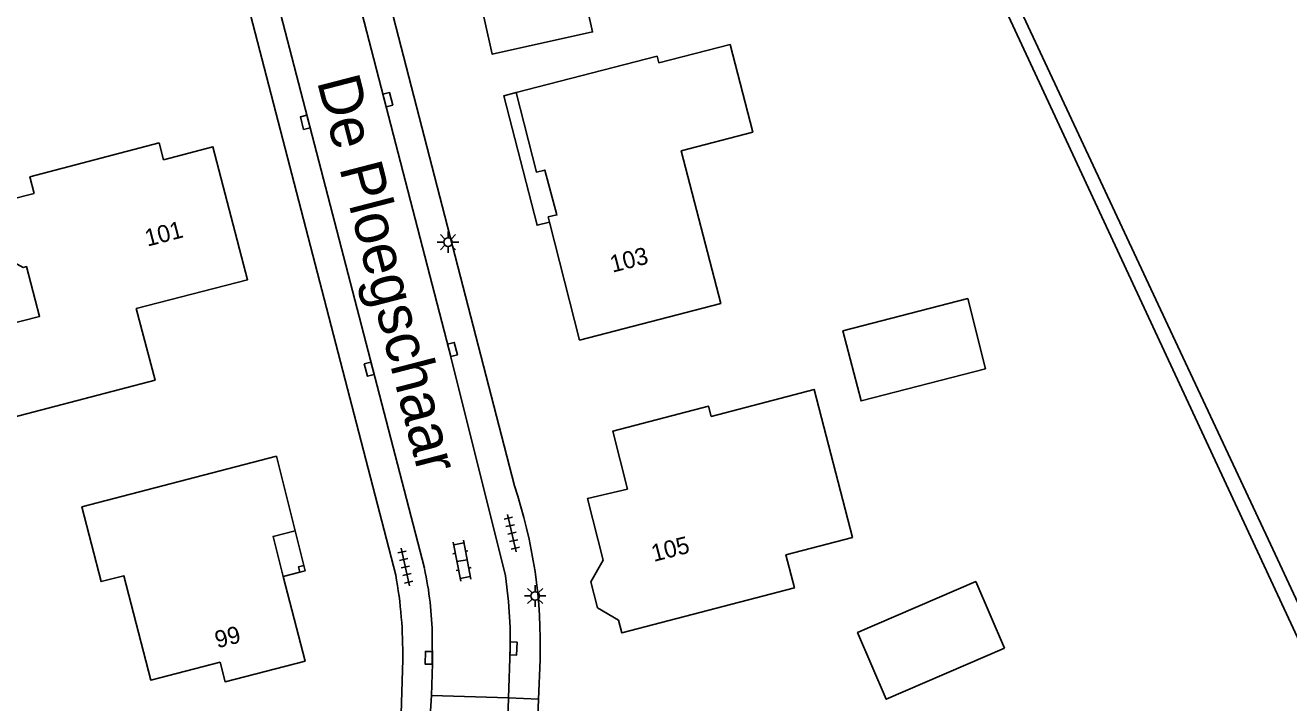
# Model space of a CAD drawing. Extents: x 137999 to 141000, y 397500 to 400501.
# Drawn here: x 138759 to 138832.8, y 400331.3 to 400370.8 of the extents above; entities that cross this region are included whole.
import ezdxf

# ---------------------------------------------------------------- set-up
doc = ezdxf.new("R2010")
doc.units = 0
for name, color, linetype in [('gg-afsc-draadraster', 7, 'Continuous'), ('gg-afsc-erfafscheiding', 7, 'Continuous'), ('gg-afsc-lijn draadraster', 7, 'Continuous'), ('gg-anno-huisnummerreeks BGT', 7, 'Continuous'), ('gg-anno-openbare ruimte label', 7, 'Continuous'), ('gg-bbg-gedigitaliseerde bijgebouw', 7, 'Continuous'), ('gg-bbg-hoofdgebouw', 7, 'Continuous'), ('gg-bbg-onder overbouw', 7, 'Continuous'), ('gg-bbg-pand overbouw', 7, 'Continuous'), ('gg-bbg-pilaar onder overbouw', 7, 'Continuous'), ('gg-bbg-pilaar pand', 7, 'Continuous'), ('gg-knt-verharding', 7, 'Continuous'), ('gt-grn-weggrens', 7, 'Continuous'), ('gt-symb-klinker verharding', 7, 'Continuous'), ('gt-symb-kolk', 7, 'Continuous'), ('gt-symb-lichtmast', 7, 'Continuous'), ('gt-symb-tegel verharding', 7, 'Continuous'), ('gx-grn-maaiveld', 7, 'Continuous')]:
    doc.layers.add(name, color=color, linetype=linetype)

# ---------------------------------------------------------------- blocks, each defined once
blk = doc.blocks.new('gt0-KOLK')
at = {"layer": 'gt-symb-kolk'}
blk.add_lwpolyline([(0, 0), (0.375, 0), (0.375, 0.4), (-0.375, 0.4), (-0.375, 0), (0, 0)], dxfattribs=at)
blk = doc.blocks.new('gt0-LMAST')
at = {"layer": 'gt-symb-lichtmast'}
for p, q in [((-0.182, 0.173), (-0.447, 0.438)), ((-0.005, 0.246), (-0.005, 0.621)), ((0.172, 0.173), (0.437, 0.438)), ((-0.255, -0.004), (-0.63, -0.004)), ((-0.182, -0.181), (-0.447, -0.446)), ((-0.005, -0.254), (-0.005, -0.629)), ((0.437, -0.446), (0.172, -0.181)), ((0.245, -0.004), (0.62, -0.004))]:
    blk.add_line(p, q, dxfattribs=at)
blk.add_circle((-0.005, -0.004), 0.25, dxfattribs=at)
blk = doc.blocks.new('gt0-KL1')
at = {"layer": 'gt-symb-klinker verharding'}
for p, q in [((-1.15, 0.3), (1.15, 0.3)), ((-1, -0.3), (-1, 0.3)), ((-0.5, 0.3), (-0.5, 0.45)), ((0, -0.3), (0, 0.3)), ((0.5, 0.3), (0.5, 0.45)), ((1, -0.3), (1, 0.3)), ((-1.15, -0.3), (1.15, -0.3)), ((-0.5, -0.45), (-0.5, -0.3)), ((0.5, -0.45), (0.5, -0.3))]:
    blk.add_line(p, q, dxfattribs=at)
blk = doc.blocks.new('gt0-TEG1')
at = {"layer": 'gt-symb-tegel verharding'}
for p, q in [((-1.125, 0), (1.125, 0)), ((-0.9, -0.25), (-0.9, 0.25)), ((-0.45, -0.25), (-0.45, 0.25)), ((0, -0.25), (0, 0.25)), ((0.45, -0.25), (0.45, 0.25)), ((0.9, -0.25), (0.9, 0.25))]:
    blk.add_line(p, q, dxfattribs=at)

msp = doc.modelspace()

# ---------------------------------------------------------------- linework, layer by layer
at = {"layer": 'gg-afsc-draadraster'}
msp.add_lwpolyline([(138831.433, 400341.089), (138825.726, 400353.284), (138805.489, 400396.527)], dxfattribs=at)
at = {"layer": 'gg-afsc-erfafscheiding'}
msp.add_line((138812.132, 400380.522), (138834.798, 400331.781), dxfattribs=at)
at = {"layer": 'gg-afsc-lijn draadraster'}
msp.add_lwpolyline([(138831.433, 400341.089), (138825.726, 400353.284), (138805.489, 400396.527)], dxfattribs=at)
at = {"layer": 'gg-bbg-gedigitaliseerde bijgebouw'}
for points in [[(138815.081, 400350.739), (138814.044, 400354.828), (138806.76, 400352.937), (138807.817, 400348.855), (138815.081, 400350.739)], [(138816.189, 400334.45), (138814.513, 400338.323), (138807.615, 400335.348), (138809.29, 400331.467), (138816.189, 400334.45)]]:
    msp.add_lwpolyline(points, dxfattribs=at)
at = {"layer": 'gg-bbg-hoofdgebouw'}
for p in [(138787.689, 400366.85), (138796.022, 400368.572)]:
    msp.add_line(p, (138795.923, 400368.959), dxfattribs=at)
for points in [[(138781.031, 400383.504), (138782.543, 400376.666), (138784.5, 400377.109), (138786.291, 400369.071), (138792.147, 400370.376), (138791.279, 400374.311), (138789.033, 400373.815), (138788.122, 400377.936), (138790.368, 400378.433), (138789.185, 400383.773), (138796.488, 400385.391), (138794.755, 400393.211), (138794.279, 400393.106)], [(138796.022, 400368.572), (138800.178, 400369.635), (138801.492, 400364.525), (138797.324, 400363.448), (138799.632, 400354.542), (138791.387, 400352.409), (138789.632, 400359.287)], [(138759.568, 400360.955), (138759.314, 400361.922), (138766.857, 400363.903), (138767.111, 400362.923), (138769.993, 400363.68), (138772.013, 400355.923), (138765.521, 400354.25), (138766.624, 400350.075), (138758.301, 400347.901), (138756.955, 400353.037), (138759.875, 400353.789), (138759.114, 400356.689), (138758.921, 400356.638), (138756.616, 400357.928), (138757.979, 400360.184), (138758.174, 400360.234), (138758.098, 400360.586), (138759.568, 400360.955)], [(138793.666, 400336.083), (138793.859, 400335.331), (138803.927, 400337.952), (138803.428, 400339.886), (138807.309, 400340.889), (138805.074, 400349.525), (138799.076, 400347.958), (138798.921, 400348.548), (138793.324, 400347.086), (138794.185, 400343.721), (138791.847, 400343.165), (138792.77, 400339.571)], [(138774.796, 400341.292), (138773.703, 400345.635), (138762.351, 400342.681), (138763.473, 400338.323), (138764.8, 400338.665), (138766.366, 400332.581), (138770.417, 400333.624), (138770.709, 400332.487), (138775.375, 400333.689), (138774.103, 400338.625)], [(138793.666, 400336.083), (138792.432, 400336.799), (138792.042, 400338.3), (138792.77, 400339.571)]]:
    msp.add_lwpolyline(points, dxfattribs=at)
at = {"layer": 'gg-bbg-onder overbouw'}
for points in [[(138787.689, 400366.85), (138788.87, 400362.199), (138789.355, 400362.322), (138790.064, 400359.708), (138789.565, 400359.587), (138789.632, 400359.287)], [(138774.103, 400338.625), (138773.502, 400340.96), (138774.796, 400341.292)]]:
    msp.add_lwpolyline(points, dxfattribs=at)
at = {"layer": 'gg-bbg-pand overbouw'}
for p, q in [((138774.796, 400341.292), (138775.306, 400339.264)), ((138774.103, 400338.625), (138775.065, 400338.873))]:
    msp.add_line(p, q, dxfattribs=at)
msp.add_lwpolyline([(138789.632, 400359.287), (138788.912, 400359.1), (138786.976, 400366.651), (138787.689, 400366.85)], dxfattribs=at)
at = {"layer": 'gg-bbg-pilaar onder overbouw'}
msp.add_lwpolyline([(138775.065, 400338.873), (138774.986, 400339.183), (138775.306, 400339.264)], dxfattribs=at)
at = {"layer": 'gg-bbg-pilaar pand'}
msp.add_lwpolyline([(138775.065, 400338.873), (138775.385, 400338.953), (138775.306, 400339.264)], dxfattribs=at)
at = {"layer": 'gg-knt-verharding'}
for p, q in [((138775.145, 400392.072), (138787.586, 400343.911)), ((138767.135, 400390.876), (138780.66, 400338.703)), ((138772.678, 400376.332), (138782.335, 400339.097)), ((138789.082, 400333.762), (138788.994, 400331.473)), ((138782.756, 400331.679), (138782.581, 400329.155)), ((138782.756, 400331.679), (138787.238, 400331.541)), ((138787.238, 400331.541), (138787.069, 400326.264))]:
    msp.add_line(p, q, dxfattribs=at)
for points in [[(138777.122, 400377.52), (138783.782, 400351.81), (138787.059, 400338.651), (138787.241, 400337.164), (138787.333, 400335.669), (138787.331, 400334.427), (138787.238, 400331.541)], [(138782.795, 400335.111), (138782.803, 400333.543), (138782.756, 400331.679)], [(138781.069, 400333.785), (138780.965, 400329.981), (138778.57, 400327.607)], [(138788.994, 400331.473), (138788.829, 400327.217), (138789.693, 400325.035), (138793.63, 400322.82)]]:
    msp.add_lwpolyline(points, dxfattribs=at)
for centre, radius, start, end in [((138760.329, 400334.709), 28.768, 358.11457, 18.65588), ((138756.441, 400334.213), 24.631, 359.00466, 10.50334), ((138762.96, 400334.841), 19.837, 0.77855, 12.38752)]:
    msp.add_arc(centre, radius, start, end, dxfattribs=at)
at = {"layer": 'gt-grn-weggrens'}
msp.add_line((138787.238, 400331.541), (138788.994, 400331.473), dxfattribs=at)
at = {"layer": 'gx-grn-maaiveld'}
msp.add_line((138831.433, 400341.089), (138833.596, 400336.468), dxfattribs=at)

# ---------------------------------------------------------------- block references
at = {"layer": 'gt-symb-klinker verharding', "rotation": 100.89418298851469}
msp.add_blockref('gt0-KL1', (138784.531, 400339.544), dxfattribs=at)
at = {"layer": 'gt-symb-kolk'}
for p, rotation in [((138780.007, 400366.376), -75.46349079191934), ((138775.577, 400365.152), 104.53650920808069), ((138783.782, 400351.81), -75.9915565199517), ((138779.305, 400350.762), 104.53650920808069), ((138782.787, 400333.874), 89.14062775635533), ((138787.331, 400334.427), -92.6936110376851)]:
    msp.add_blockref('gt0-KOLK', p, dxfattribs=dict(at, rotation=rotation))
at = {"layer": 'gt-symb-lichtmast'}
for p in [(138783.718, 400358.121), (138788.803, 400337.488)]:
    msp.add_blockref('gt0-LMAST', p, dxfattribs=at)
at = {"layer": 'gt-symb-tegel verharding'}
for p, rotation in [((138787.44, 400341.148), -77.22875743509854), ((138781.228, 400339.174), -77.64517308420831)]:
    msp.add_blockref('gt0-TEG1', p, dxfattribs=dict(at, rotation=rotation))

# ---------------------------------------------------------------- texts
at = {"layer": 'gg-anno-huisnummerreeks BGT'}
for s, rotation, p in [('101', 14.6, (138766.173, 400357.851)), ('103', 14.3, (138793.312, 400356.333)), ('105', 14.4, (138795.722, 400339.469)), ('99', 14.5, (138770.252, 400334.427))]:
    msp.add_text(s, height=1, rotation=rotation, dxfattribs=at).set_placement(p)
at = {"layer": 'gg-anno-openbare ruimte label'}
msp.add_text('De Ploegschaar', height=2.5, rotation=284.5, dxfattribs=at).set_placement((138776.055, 400367.502))

doc.saveas('drawing.dxf')
